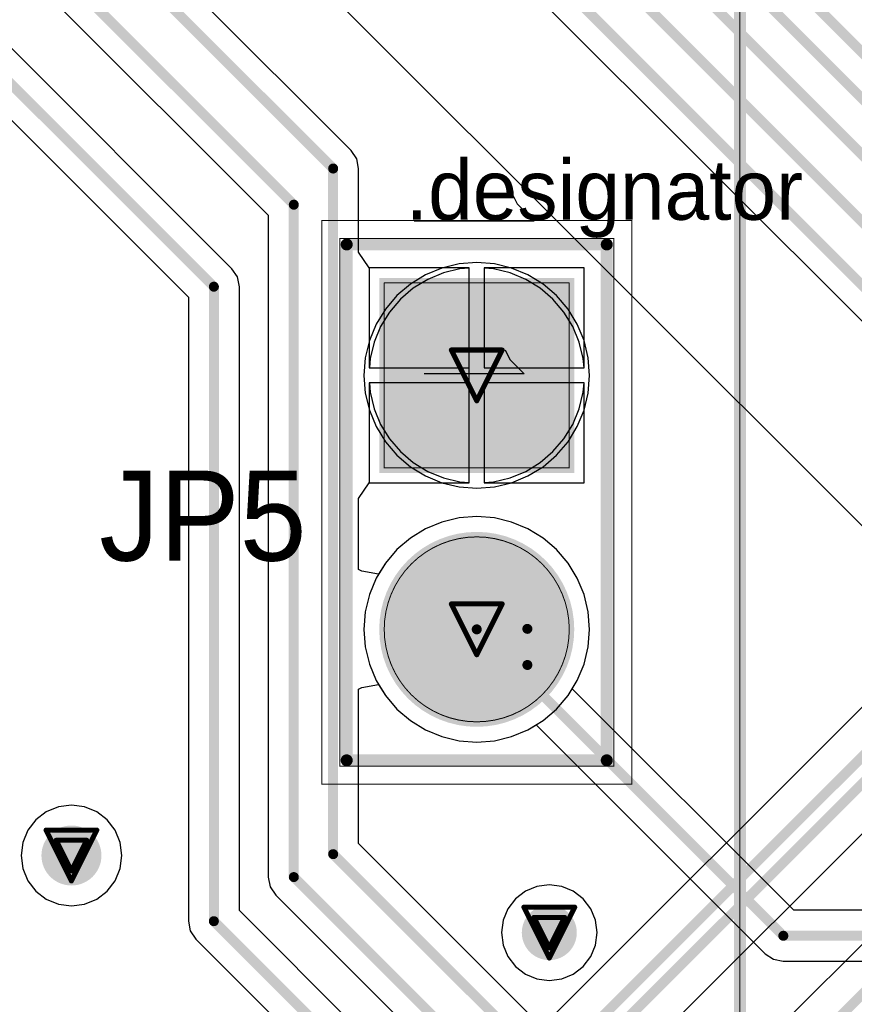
# Model space of a CAD drawing. Header units: millimetres. Extents: x 138 to 555, y 26 to 334.
# Tile 260 of 656: x 210 to 218, y 189 to 199. Entities that reach past the tile are written whole.
import ezdxf

# ---------------------------------------------------------------- set-up
doc = ezdxf.new("R2010")
doc.units = ezdxf.units.MM
for name, color, linetype in [('BottomLayer', 5, 'Continuous'), ('BottomSolder', 6, 'Continuous'), ('DrillDrawing', 1, 'Continuous'), ('Mechanical20', 56, 'Continuous'), ('Mechanical27', 56, 'Continuous'), ('MidLayer1', 16, 'Continuous'), ('MidLayer2', 76, 'Continuous'), ('MidLayer3', 90, 'Continuous'), ('MidLayer4', 156, 'Continuous'), ('MultiLayer', 9, 'Continuous'), ('PadHoleLayer', 156, 'Continuous'), ('TopLayer', 1, 'Continuous'), ('TopOverlay', 2, 'Continuous'), ('TopSolder', 216, 'Continuous'), ('ViaHoleLayer', 16, 'Continuous')]:
    doc.layers.add(name, color=color, linetype=linetype)

# ---------------------------------------------------------------- blocks, each defined once
blk = doc.blocks.new('CON_SAMTEC_TSW_102_07_G_S_800')
at = {"layer": 'BottomLayer', "const_width": 0.925}
blk.add_lwpolyline([(0.8075, 0, 1), (1.7325, 0, 1)], format="xyb", close=True, dxfattribs=at)
at = {"layer": 'BottomLayer'}
blk.add_solid([(-2.195, -0.925), (-0.345, -0.925), (-2.195, 0.925), (-0.345, 0.925)], dxfattribs=at)
at = {"layer": 'BottomSolder', "const_width": 0.975}
blk.add_lwpolyline([(0.7825, 0, 1), (1.7575, 0, 1)], format="xyb", close=True, dxfattribs=at)
at = {"layer": 'BottomSolder'}
blk.add_solid([(-2.245, -0.975), (-0.295, -0.975), (-2.245, 0.975), (-0.295, 0.975)], dxfattribs=at)
at = {"layer": 'Mechanical20', "const_width": 0.01}
for points in [[(-2.82, -1.55), (-2.82, 1.55)], [(2.82, 1.55), (-2.82, 1.55)], [(2.82, -1.55), (2.82, 1.55)], [(2.82, -1.55), (-2.82, -1.55)]]:
    blk.add_lwpolyline(points, dxfattribs=at)
at = {"layer": 'Mechanical20', "const_width": 0.005}
for points in [[(-2.8225, 1.55, 1), (-2.8175, 1.55, 1)], [(-2.8225, 1.55, 1), (-2.8175, 1.55, 1)], [(2.8175, 1.55, 1), (2.8225, 1.55, 1)], [(2.8175, 1.55, 1), (2.8225, 1.55, 1)], [(-2.8225, -1.55, 1), (-2.8175, -1.55, 1)], [(-2.8225, -1.55, 1), (-2.8175, -1.55, 1)], [(2.8175, -1.55, 1), (2.8225, -1.55, 1)], [(2.8175, -1.55, 1), (2.8225, -1.55, 1)]]:
    blk.add_lwpolyline(points, format="xyb", close=True, dxfattribs=at)
at = {"layer": 'Mechanical27'}
for p, q in [((-1.4298, 0.332), (-1.287, 0.4748)), ((-1.287, 0.4748), (-1.287, -0.525)), ((-1.525, 0.2844), (-1.4298, 0.332))]:
    blk.add_line(p, q, dxfattribs=at)
at = {"layer": 'Mechanical27', "const_width": 0.01}
for points in [[(-2.64, -1.37), (-2.64, 1.37)], [(2.64, 1.37), (-2.64, 1.37)], [(2.64, -1.37), (2.64, 1.37)], [(-0.345, 0.925), (-2.195, 0.925)], [(-2.195, -0.925), (-2.195, 0.925)], [(-0.345, -0.925), (-0.345, 0.925)], [(-0.345, -0.925), (-2.195, -0.925)], [(2.64, -1.37), (-2.64, -1.37)]]:
    blk.add_lwpolyline(points, dxfattribs=at)
at = {"layer": 'Mechanical27'}
for points, const_width in [([(-2.6425, 1.37, 1), (-2.6375, 1.37, 1)], 0.005), ([(-2.6425, 1.37, 1), (-2.6375, 1.37, 1)], 0.005), ([(2.6375, 1.37, 1), (2.6425, 1.37, 1)], 0.005), ([(2.6375, 1.37, 1), (2.6425, 1.37, 1)], 0.005), ([(-2.1975, 0.925, 1), (-2.1925, 0.925, 1)], 0.005), ([(-2.1975, 0.925, 1), (-2.1925, 0.925, 1)], 0.005), ([(-0.3475, 0.925, 1), (-0.3425, 0.925, 1)], 0.005), ([(-0.3475, 0.925, 1), (-0.3425, 0.925, 1)], 0.005), ([(2.195, 0, 1), (0.345, 0, 1)], 0.01), ([(0.3425, 0, 1), (0.3475, 0, 1)], 0.005), ([(2.1925, 0, 1), (2.1975, 0, 1)], 0.005), ([(-2.1975, -0.925, 1), (-2.1925, -0.925, 1)], 0.005), ([(-2.1975, -0.925, 1), (-2.1925, -0.925, 1)], 0.005), ([(-0.3475, -0.925, 1), (-0.3425, -0.925, 1)], 0.005), ([(-0.3475, -0.925, 1), (-0.3425, -0.925, 1)], 0.005), ([(-2.6425, -1.37, 1), (-2.6375, -1.37, 1)], 0.005), ([(-2.6425, -1.37, 1), (-2.6375, -1.37, 1)], 0.005), ([(2.6375, -1.37, 1), (2.6425, -1.37, 1)], 0.005), ([(2.6375, -1.37, 1), (2.6425, -1.37, 1)], 0.005)]:
    blk.add_lwpolyline(points, format="xyb", close=True, dxfattribs=dict(at, const_width=const_width))
at = {"layer": 'MidLayer1', "const_width": 0.925}
for points in [[(-1.7325, 0, 1), (-0.8075, 0, 1)], [(0.8075, 0, 1), (1.7325, 0, 1)]]:
    blk.add_lwpolyline(points, format="xyb", close=True, dxfattribs=at)
at = {"layer": 'MidLayer2', "const_width": 0.925}
for points in [[(-1.7325, 0, 1), (-0.8075, 0, 1)], [(0.8075, 0, 1), (1.7325, 0, 1)]]:
    blk.add_lwpolyline(points, format="xyb", close=True, dxfattribs=at)
at = {"layer": 'MidLayer3', "const_width": 0.925}
for points in [[(-1.7325, 0, 1), (-0.8075, 0, 1)], [(0.8075, 0, 1), (1.7325, 0, 1)]]:
    blk.add_lwpolyline(points, format="xyb", close=True, dxfattribs=at)
at = {"layer": 'MidLayer4', "const_width": 0.925}
for points in [[(-1.7325, 0, 1), (-0.8075, 0, 1)], [(0.8075, 0, 1), (1.7325, 0, 1)]]:
    blk.add_lwpolyline(points, format="xyb", close=True, dxfattribs=at)
at = {"layer": 'MultiLayer', "const_width": 0.925}
blk.add_lwpolyline([(0.8075, 0, 1), (1.7325, 0, 1)], format="xyb", close=True, dxfattribs=at)
at = {"layer": 'PadHoleLayer', "const_width": 0.5}
for points in [[(-1.52, 0, 1), (-1.02, 0, 1)], [(1.02, 0, 1), (1.52, 0, 1)]]:
    blk.add_lwpolyline(points, format="xyb", close=True, dxfattribs=at)
at = {"layer": 'TopLayer', "const_width": 0.925}
blk.add_lwpolyline([(0.8075, 0, 1), (1.7325, 0, 1)], format="xyb", close=True, dxfattribs=at)
at = {"layer": 'TopLayer'}
blk.add_solid([(-2.195, -0.925), (-0.345, -0.925), (-2.195, 0.925), (-0.345, 0.925)], dxfattribs=at)
at = {"layer": 'TopOverlay'}
for p, q in [((-2.9857, 0.4034), (-2.8143, 0.5747)), ((-2.8143, 0.5747), (-2.8143, -0.625)), ((-3.1, 0.3462), (-2.9857, 0.4034))]:
    blk.add_line(p, q, dxfattribs=at)
at = {"layer": 'TopOverlay', "const_width": 0.12}
for points in [[(2.58, 1.3), (-2.58, 1.3)], [(-2.58, -1.3), (-2.58, 1.3)], [(2.58, -1.3), (2.58, 1.3)], [(2.58, -1.3), (-2.58, -1.3)]]:
    blk.add_lwpolyline(points, dxfattribs=at)
at = {"layer": 'TopOverlay', "const_width": 0.06}
for points in [[(-2.61, 1.3, 1), (-2.55, 1.3, 1)], [(-2.61, 1.3, 1), (-2.55, 1.3, 1)], [(2.55, 1.3, 1), (2.61, 1.3, 1)], [(2.55, 1.3, 1), (2.61, 1.3, 1)], [(-2.61, -1.3, 1), (-2.55, -1.3, 1)], [(-2.61, -1.3, 1), (-2.55, -1.3, 1)], [(2.55, -1.3, 1), (2.61, -1.3, 1)], [(2.55, -1.3, 1), (2.61, -1.3, 1)]]:
    blk.add_lwpolyline(points, format="xyb", close=True, dxfattribs=at)
at = {"layer": 'TopSolder', "const_width": 0.975}
blk.add_lwpolyline([(0.7825, 0, 1), (1.7575, 0, 1)], format="xyb", close=True, dxfattribs=at)
at = {"layer": 'TopSolder'}
blk.add_solid([(-2.245, -0.975), (-0.295, -0.975), (-2.245, 0.975), (-0.295, 0.975)], dxfattribs=at)
blk = doc.blocks.new('MOD_MB1263_943')
at = {"layer": 'Mechanical27', "const_width": 0.01}
blk.add_lwpolyline([(65, -8), (-55, -8)], dxfattribs=at)
at = {"layer": 'TopOverlay', "const_width": 0.12}
blk.add_lwpolyline([(65, -8), (-55, -8)], dxfattribs=at)

msp = doc.modelspace()

# ---------------------------------------------------------------- linework, layer by layer
at = {"layer": 'BottomLayer'}
for p, q in [((229.5355, 203.4638), (212.7046, 186.6328)), ((213.1791, 185.8402), (230.3282, 202.9892)), ((230.9942, 202.546), (213.4913, 185.0431)), ((214.1149, 196.362), (213.115, 196.362)), ((213.115, 196.362), (213.115, 195.362)), ((214.1149, 195.362), (214.1149, 196.362)), ((215.265, 196.362), (214.2649, 196.362)), ((214.2649, 196.362), (214.2649, 195.362)), ((215.265, 195.362), (215.265, 196.362)), ((213.115, 195.362), (214.1149, 195.362)), ((214.2649, 195.362), (215.265, 195.362)), ((214.1149, 195.212), (213.115, 195.212)), ((213.115, 195.212), (213.115, 194.212)), ((214.1149, 194.212), (214.1149, 195.212)), ((215.265, 195.212), (214.2649, 195.212)), ((214.2649, 195.212), (214.2649, 194.212)), ((215.265, 194.212), (215.265, 195.212)), ((213.115, 194.212), (214.1149, 194.212)), ((214.2649, 194.212), (215.265, 194.212)), ((214.0134, 193.8616), (213.8412, 193.8202)), ((214.19, 193.8755), (214.0134, 193.8616)), ((214.3665, 193.8616), (214.19, 193.8755)), ((214.5387, 193.8202), (214.3665, 193.8616)), ((213.6776, 193.7525), (213.5267, 193.66)), ((213.8412, 193.8202), (213.6776, 193.7525)), ((214.7023, 193.7525), (214.5387, 193.8202)), ((214.8533, 193.66), (214.7023, 193.7525)), ((213.5267, 193.66), (213.392, 193.545)), ((214.9879, 193.545), (214.8533, 193.66)), ((213.392, 193.545), (213.277, 193.4103)), ((215.1029, 193.4103), (214.9879, 193.545)), ((213.277, 193.4103), (213.1845, 193.2593)), ((215.1954, 193.2593), (215.1029, 193.4103)), ((213.1845, 193.2593), (213.1167, 193.0957)), ((215.2632, 193.0957), (215.1954, 193.2593)), ((213.1167, 193.0957), (213.0754, 192.9235)), ((215.3045, 192.9235), (215.2632, 193.0957)), ((213.0754, 192.9235), (213.0615, 192.747)), ((215.3184, 192.747), (215.3045, 192.9235)), ((213.0615, 192.747), (213.0754, 192.5705)), ((215.3045, 192.5705), (215.3184, 192.747)), ((213.0754, 192.5705), (213.1167, 192.3983)), ((215.2632, 192.3983), (215.3045, 192.5705)), ((213.1167, 192.3983), (213.1845, 192.2347)), ((215.1954, 192.2347), (215.2632, 192.3983)), ((213.1845, 192.2347), (213.277, 192.0837)), ((215.1029, 192.0837), (215.1954, 192.2347)), ((213.277, 192.0837), (213.392, 191.949)), ((214.9879, 191.949), (215.1029, 192.0837)), ((213.392, 191.949), (213.5267, 191.834)), ((214.8533, 191.834), (214.9879, 191.949)), ((213.5267, 191.834), (213.6776, 191.7415)), ((214.7023, 191.7415), (214.8533, 191.834)), ((213.6776, 191.7415), (213.8412, 191.6738)), ((213.8412, 191.6738), (214.0134, 191.6324)), ((214.3665, 191.6324), (214.5387, 191.6738)), ((214.5387, 191.6738), (214.7023, 191.7415)), ((214.0134, 191.6324), (214.19, 191.6185)), ((214.19, 191.6185), (214.3665, 191.6324))]:
    msp.add_line(p, q, dxfattribs=at)
at = {"layer": 'BottomLayer', "const_width": 0.1}
for points in [[(212.8508, 186.2798), (229.8885, 203.3175)], [(212.9295, 186.0898), (230.0785, 203.2388)], [(213.6375, 184.6901), (231.3472, 202.3998)]]:
    msp.add_lwpolyline(points, dxfattribs=at)
at = {"layer": 'BottomLayer'}
for points, const_width in [([(209.988, 190.4848, 1), (210.288, 190.4848, 1)], 0.3), ([(214.778, 189.7135, 1), (215.053, 189.7135, 1)], 0.275)]:
    msp.add_lwpolyline(points, format="xyb", close=True, dxfattribs=dict(at, const_width=const_width))
at = {"layer": 'DrillDrawing', "const_width": 0.0508}
for points in [[(213.936, 195.541), (214.444, 195.541)], [(213.936, 195.541), (214.19, 195.033)], [(214.19, 195.033), (214.444, 195.541)], [(213.936, 193.001), (214.444, 193.001)], [(213.936, 193.001), (214.19, 192.493)], [(214.19, 192.493), (214.444, 193.001)], [(209.884, 190.7388), (210.392, 190.7388)], [(209.884, 190.7388), (210.138, 190.2308)], [(210.138, 190.2308), (210.392, 190.7388)], [(209.9856, 190.6372), (210.2904, 190.6372)], [(209.9856, 190.6372), (210.138, 190.3324)], [(210.138, 190.3324), (210.2904, 190.6372)], [(214.6615, 189.9675), (215.1695, 189.9675)], [(214.6615, 189.9675), (214.9155, 189.4595)], [(214.9155, 189.4595), (215.1695, 189.9675)], [(214.7631, 189.8659), (215.0679, 189.8659)], [(214.7631, 189.8659), (214.9155, 189.5611)], [(214.9155, 189.5611), (215.0679, 189.8659)]]:
    msp.add_lwpolyline(points, dxfattribs=at)
at = {"layer": 'DrillDrawing', "const_width": 0.0254}
for points in [[(213.9233, 195.541, 1), (213.9487, 195.541, 1)], [(213.9233, 195.541, 1), (213.9487, 195.541, 1)], [(214.4313, 195.541, 1), (214.4567, 195.541, 1)], [(214.4313, 195.541, 1), (214.4567, 195.541, 1)], [(214.1773, 195.033, 1), (214.2027, 195.033, 1)], [(214.1773, 195.033, 1), (214.2027, 195.033, 1)], [(213.9233, 193.001, 1), (213.9487, 193.001, 1)], [(213.9233, 193.001, 1), (213.9487, 193.001, 1)], [(214.4313, 193.001, 1), (214.4567, 193.001, 1)], [(214.4313, 193.001, 1), (214.4567, 193.001, 1)], [(214.1773, 192.493, 1), (214.2027, 192.493, 1)], [(214.1773, 192.493, 1), (214.2027, 192.493, 1)], [(209.8713, 190.7388, 1), (209.8967, 190.7388, 1)], [(209.8713, 190.7388, 1), (209.8967, 190.7388, 1)], [(210.3793, 190.7388, 1), (210.4047, 190.7388, 1)], [(210.3793, 190.7388, 1), (210.4047, 190.7388, 1)], [(209.9729, 190.6372, 1), (209.9983, 190.6372, 1)], [(209.9729, 190.6372, 1), (209.9983, 190.6372, 1)], [(210.2777, 190.6372, 1), (210.3031, 190.6372, 1)], [(210.2777, 190.6372, 1), (210.3031, 190.6372, 1)], [(210.1253, 190.3324, 1), (210.1507, 190.3324, 1)], [(210.1253, 190.3324, 1), (210.1507, 190.3324, 1)], [(210.1253, 190.2308, 1), (210.1507, 190.2308, 1)], [(210.1253, 190.2308, 1), (210.1507, 190.2308, 1)], [(214.6488, 189.9675, 1), (214.6742, 189.9675, 1)], [(214.6488, 189.9675, 1), (214.6742, 189.9675, 1)], [(215.1568, 189.9675, 1), (215.1822, 189.9675, 1)], [(215.1568, 189.9675, 1), (215.1822, 189.9675, 1)], [(214.7504, 189.8659, 1), (214.7758, 189.8659, 1)], [(214.7504, 189.8659, 1), (214.7758, 189.8659, 1)], [(215.0552, 189.8659, 1), (215.0806, 189.8659, 1)], [(215.0552, 189.8659, 1), (215.0806, 189.8659, 1)], [(214.9028, 189.5611, 1), (214.9282, 189.5611, 1)], [(214.9028, 189.5611, 1), (214.9282, 189.5611, 1)], [(214.9028, 189.4595, 1), (214.9282, 189.4595, 1)], [(214.9028, 189.4595, 1), (214.9282, 189.4595, 1)]]:
    msp.add_lwpolyline(points, format="xyb", close=True, dxfattribs=at)
at = {"layer": 'MidLayer1'}
for p, q in [((210.3501, 201.474), (221.5572, 190.2669)), ((214.0134, 196.4016), (213.8412, 196.3602)), ((214.19, 196.4155), (214.0134, 196.4016)), ((214.3665, 196.4016), (214.19, 196.4155)), ((214.5387, 196.3602), (214.3665, 196.4016)), ((213.6776, 196.2925), (213.5267, 196.2)), ((213.8412, 196.3602), (213.6776, 196.2925)), ((214.7023, 196.2925), (214.5387, 196.3602)), ((214.8533, 196.2), (214.7023, 196.2925)), ((213.5267, 196.2), (213.392, 196.085)), ((214.9879, 196.085), (214.8533, 196.2)), ((213.392, 196.085), (213.277, 195.9503)), ((215.1029, 195.9503), (214.9879, 196.085)), ((213.277, 195.9503), (213.1845, 195.7993)), ((215.1954, 195.7993), (215.1029, 195.9503)), ((213.1845, 195.7993), (213.1167, 195.6357)), ((215.2632, 195.6357), (215.1954, 195.7993)), ((213.1167, 195.6357), (213.0754, 195.4635)), ((215.3045, 195.4635), (215.2632, 195.6357)), ((213.0754, 195.4635), (213.0615, 195.287)), ((215.3184, 195.287), (215.3045, 195.4635)), ((213.0615, 195.287), (213.0754, 195.1105)), ((215.3045, 195.1105), (215.3184, 195.287)), ((213.0754, 195.1105), (213.1167, 194.9383)), ((215.2632, 194.9383), (215.3045, 195.1105)), ((213.1167, 194.9383), (213.1845, 194.7747)), ((215.1954, 194.7747), (215.2632, 194.9383)), ((213.1845, 194.7747), (213.277, 194.6237)), ((215.1029, 194.6237), (215.1954, 194.7747)), ((213.277, 194.6237), (213.392, 194.489)), ((214.9879, 194.489), (215.1029, 194.6237)), ((213.392, 194.489), (213.5267, 194.374)), ((214.8533, 194.374), (214.9879, 194.489)), ((213.5267, 194.374), (213.6776, 194.2815)), ((214.7023, 194.2815), (214.8533, 194.374)), ((213.6776, 194.2815), (213.8412, 194.2138)), ((214.5387, 194.2138), (214.7023, 194.2815)), ((213.8412, 194.2138), (214.0134, 194.1724)), ((214.0134, 194.1724), (214.19, 194.1585)), ((214.19, 194.1585), (214.3665, 194.1724)), ((214.3665, 194.1724), (214.5387, 194.2138)), ((214.0134, 193.8616), (213.8412, 193.8202)), ((214.19, 193.8755), (214.0134, 193.8616)), ((214.3665, 193.8616), (214.19, 193.8755)), ((214.5387, 193.8202), (214.3665, 193.8616)), ((213.6776, 193.7525), (213.5267, 193.66)), ((213.8412, 193.8202), (213.6776, 193.7525)), ((214.7023, 193.7525), (214.5387, 193.8202)), ((214.8533, 193.66), (214.7023, 193.7525)), ((213.5267, 193.66), (213.392, 193.545)), ((214.9879, 193.545), (214.8533, 193.66)), ((213.392, 193.545), (213.277, 193.4103)), ((215.1029, 193.4103), (214.9879, 193.545)), ((213.277, 193.4103), (213.1845, 193.2593)), ((215.1954, 193.2593), (215.1029, 193.4103)), ((213.1845, 193.2593), (213.1167, 193.0957)), ((215.2632, 193.0957), (215.1954, 193.2593)), ((213.1167, 193.0957), (213.0754, 192.9235)), ((215.3045, 192.9235), (215.2632, 193.0957)), ((213.0754, 192.9235), (213.0615, 192.747)), ((215.3184, 192.747), (215.3045, 192.9235)), ((213.0615, 192.747), (213.0754, 192.5705)), ((215.3045, 192.5705), (215.3184, 192.747)), ((213.0754, 192.5705), (213.1167, 192.3983)), ((215.2632, 192.3983), (215.3045, 192.5705)), ((213.1167, 192.3983), (213.1845, 192.2347)), ((215.1954, 192.2347), (215.2632, 192.3983)), ((213.1845, 192.2347), (213.277, 192.0837)), ((215.1029, 192.0837), (215.1954, 192.2347)), ((213.277, 192.0837), (213.392, 191.949)), ((214.9879, 191.949), (215.1029, 192.0837)), ((213.392, 191.949), (213.5267, 191.834)), ((214.8533, 191.834), (214.9879, 191.949)), ((213.5267, 191.834), (213.6776, 191.7415)), ((214.7023, 191.7415), (214.8533, 191.834)), ((213.6776, 191.7415), (213.8412, 191.6738)), ((213.8412, 191.6738), (214.0134, 191.6324)), ((214.3665, 191.6324), (214.5387, 191.6738)), ((214.5387, 191.6738), (214.7023, 191.7415)), ((214.0134, 191.6324), (214.19, 191.6185)), ((214.19, 191.6185), (214.3665, 191.6324)), ((210.0075, 190.9719), (209.8858, 190.9215)), ((210.138, 190.9891), (210.0075, 190.9719)), ((210.2685, 190.9719), (210.138, 190.9891)), ((210.3902, 190.9215), (210.2685, 190.9719)), ((209.8858, 190.9215), (209.7814, 190.8414)), ((210.4946, 190.8414), (210.3902, 190.9215)), ((209.7814, 190.8414), (209.7013, 190.7369)), ((210.5748, 190.7369), (210.4946, 190.8414)), ((209.7013, 190.7369), (209.6509, 190.6153)), ((210.6251, 190.6153), (210.5748, 190.7369)), ((209.6509, 190.6153), (209.6337, 190.4848)), ((210.6423, 190.4848), (210.6251, 190.6153)), ((209.6337, 190.4848), (209.6509, 190.3543)), ((210.6251, 190.3543), (210.6423, 190.4848)), ((209.6509, 190.3543), (209.7013, 190.2326)), ((210.5748, 190.2326), (210.6251, 190.3543)), ((209.7013, 190.2326), (209.7814, 190.1282)), ((210.4946, 190.1282), (210.5748, 190.2326)), ((214.9155, 190.1926), (214.7915, 190.1763)), ((215.0395, 190.1763), (214.9155, 190.1926)), ((209.7814, 190.1282), (209.8858, 190.048)), ((210.3902, 190.048), (210.4946, 190.1282)), ((214.6759, 190.1284), (214.5767, 190.0523)), ((214.7915, 190.1763), (214.6759, 190.1284)), ((215.155, 190.1284), (215.0395, 190.1763)), ((215.2543, 190.0523), (215.155, 190.1284)), ((209.8858, 190.048), (210.0075, 189.9976)), ((210.0075, 189.9976), (210.138, 189.9805)), ((210.138, 189.9805), (210.2685, 189.9976)), ((210.2685, 189.9976), (210.3902, 190.048)), ((214.5767, 190.0523), (214.5006, 189.9531)), ((215.3304, 189.9531), (215.2543, 190.0523)), ((214.5006, 189.9531), (214.4527, 189.8375)), ((215.3783, 189.8375), (215.3304, 189.9531)), ((214.4527, 189.8375), (214.4364, 189.7135)), ((215.3946, 189.7135), (215.3783, 189.8375)), ((214.4364, 189.7135), (214.4527, 189.5895)), ((215.3783, 189.5895), (215.3946, 189.7135)), ((214.4527, 189.5895), (214.5006, 189.474)), ((215.3304, 189.474), (215.3783, 189.5895)), ((214.5006, 189.474), (214.5767, 189.3747)), ((215.2543, 189.3747), (215.3304, 189.474)), ((214.5767, 189.3747), (214.6759, 189.2986)), ((214.6759, 189.2986), (214.7915, 189.2507)), ((215.0395, 189.2507), (215.155, 189.2986)), ((215.155, 189.2986), (215.2543, 189.3747)), ((214.7915, 189.2507), (214.9155, 189.2344)), ((214.9155, 189.2344), (215.0395, 189.2507))]:
    msp.add_line(p, q, dxfattribs=at)
for points, const_width in [([(209.988, 190.4848, 1), (210.288, 190.4848, 1)], 0.3), ([(214.778, 189.7135, 1), (215.053, 189.7135, 1)], 0.275)]:
    msp.add_lwpolyline(points, format="xyb", close=True, dxfattribs=dict(at, const_width=const_width))
at = {"layer": 'MidLayer2'}
for p, q in [((213.8567, 196.3125), (213.7004, 196.2478)), ((214.0213, 196.352), (213.8567, 196.3125)), ((214.1149, 196.3594), (214.0213, 196.352)), ((214.1149, 195.362), (214.1149, 196.3594)), ((214.3586, 196.352), (214.2649, 196.3594)), ((214.2649, 196.3594), (214.2649, 195.362)), ((214.5232, 196.3125), (214.3586, 196.352)), ((214.6795, 196.2478), (214.5232, 196.3125)), ((213.7004, 196.2478), (213.5561, 196.1594)), ((214.8238, 196.1594), (214.6795, 196.2478)), ((213.5561, 196.1594), (213.4275, 196.0495)), ((214.9524, 196.0495), (214.8238, 196.1594)), ((213.4275, 196.0495), (213.3176, 195.9208)), ((215.0623, 195.9208), (214.9524, 196.0495)), ((213.3176, 195.9208), (213.2292, 195.7766)), ((215.1508, 195.7766), (215.0623, 195.9208)), ((213.2292, 195.7766), (213.1644, 195.6202)), ((215.2155, 195.6202), (215.1508, 195.7766)), ((213.1644, 195.6202), (213.1249, 195.4557)), ((215.255, 195.4557), (215.2155, 195.6202)), ((213.1249, 195.4557), (213.1175, 195.362)), ((215.2624, 195.362), (215.255, 195.4557)), ((213.1175, 195.362), (214.1149, 195.362)), ((214.2649, 195.362), (215.2624, 195.362)), ((214.1149, 195.212), (213.1175, 195.212)), ((213.1175, 195.212), (213.1249, 195.1183)), ((214.1149, 194.2146), (214.1149, 195.212)), ((215.2624, 195.212), (214.2649, 195.212)), ((214.2649, 195.212), (214.2649, 194.2146)), ((215.255, 195.1183), (215.2624, 195.212)), ((213.1249, 195.1183), (213.1644, 194.9538)), ((215.2155, 194.9538), (215.255, 195.1183)), ((213.1644, 194.9538), (213.2292, 194.7975)), ((215.1508, 194.7975), (215.2155, 194.9538)), ((213.2292, 194.7975), (213.3176, 194.6532)), ((215.0623, 194.6532), (215.1508, 194.7975)), ((213.3176, 194.6532), (213.4275, 194.5245)), ((214.9524, 194.5245), (215.0623, 194.6532)), ((213.4275, 194.5245), (213.5561, 194.4146)), ((214.8238, 194.4146), (214.9524, 194.5245)), ((213.5561, 194.4146), (213.7004, 194.3262)), ((214.6795, 194.3262), (214.8238, 194.4146)), ((213.7004, 194.3262), (213.8567, 194.2615)), ((214.5232, 194.2615), (214.6795, 194.3262)), ((213.8567, 194.2615), (214.0213, 194.222)), ((214.0213, 194.222), (214.1149, 194.2146)), ((214.2649, 194.2146), (214.3586, 194.222)), ((214.3586, 194.222), (214.5232, 194.2615)), ((214.0134, 193.8616), (213.8412, 193.8202)), ((214.19, 193.8755), (214.0134, 193.8616)), ((214.3665, 193.8616), (214.19, 193.8755)), ((214.5387, 193.8202), (214.3665, 193.8616)), ((213.6776, 193.7525), (213.5267, 193.66)), ((213.8412, 193.8202), (213.6776, 193.7525)), ((214.7023, 193.7525), (214.5387, 193.8202)), ((214.8533, 193.66), (214.7023, 193.7525)), ((213.5267, 193.66), (213.392, 193.545)), ((214.9879, 193.545), (214.8533, 193.66)), ((213.392, 193.545), (213.277, 193.4103)), ((215.1029, 193.4103), (214.9879, 193.545)), ((213.277, 193.4103), (213.1845, 193.2593)), ((215.1954, 193.2593), (215.1029, 193.4103)), ((213.1845, 193.2593), (213.1167, 193.0957)), ((215.2632, 193.0957), (215.1954, 193.2593)), ((213.1167, 193.0957), (213.0754, 192.9235)), ((215.3045, 192.9235), (215.2632, 193.0957)), ((213.0754, 192.9235), (213.0615, 192.747)), ((215.3184, 192.747), (215.3045, 192.9235)), ((213.0615, 192.747), (213.0754, 192.5705)), ((215.3045, 192.5705), (215.3184, 192.747)), ((213.0754, 192.5705), (213.1167, 192.3983)), ((215.2632, 192.3983), (215.3045, 192.5705)), ((213.1167, 192.3983), (213.1845, 192.2347)), ((215.1954, 192.2347), (215.2632, 192.3983)), ((213.1845, 192.2347), (213.277, 192.0837)), ((215.1029, 192.0837), (215.1954, 192.2347)), ((213.277, 192.0837), (213.392, 191.949)), ((214.9879, 191.949), (215.1029, 192.0837)), ((213.392, 191.949), (213.5267, 191.834)), ((214.8533, 191.834), (214.9879, 191.949)), ((213.5267, 191.834), (213.6776, 191.7415)), ((214.7023, 191.7415), (214.8533, 191.834)), ((213.6776, 191.7415), (213.8412, 191.6738)), ((213.8412, 191.6738), (214.0134, 191.6324)), ((214.3665, 191.6324), (214.5387, 191.6738)), ((214.5387, 191.6738), (214.7023, 191.7415)), ((214.0134, 191.6324), (214.19, 191.6185)), ((214.19, 191.6185), (214.3665, 191.6324))]:
    msp.add_line(p, q, dxfattribs=at)
for points, const_width in [([(209.988, 190.4848, 1), (210.288, 190.4848, 1)], 0.3), ([(214.778, 189.7135, 1), (215.053, 189.7135, 1)], 0.275)]:
    msp.add_lwpolyline(points, format="xyb", close=True, dxfattribs=dict(at, const_width=const_width))
at = {"layer": 'MidLayer3'}
for p, q in [((213.8567, 196.3125), (213.7004, 196.2478)), ((214.0213, 196.352), (213.8567, 196.3125)), ((214.1149, 196.3594), (214.0213, 196.352)), ((214.1149, 195.362), (214.1149, 196.3594)), ((214.3586, 196.352), (214.2649, 196.3594)), ((214.2649, 196.3594), (214.2649, 195.362)), ((214.5232, 196.3125), (214.3586, 196.352)), ((214.6795, 196.2478), (214.5232, 196.3125)), ((213.7004, 196.2478), (213.5561, 196.1594)), ((214.8238, 196.1594), (214.6795, 196.2478)), ((213.5561, 196.1594), (213.4275, 196.0495)), ((214.9524, 196.0495), (214.8238, 196.1594)), ((213.4275, 196.0495), (213.3176, 195.9208)), ((215.0623, 195.9208), (214.9524, 196.0495)), ((213.3176, 195.9208), (213.2292, 195.7766)), ((215.1508, 195.7766), (215.0623, 195.9208)), ((213.2292, 195.7766), (213.1644, 195.6202)), ((215.2155, 195.6202), (215.1508, 195.7766)), ((213.1644, 195.6202), (213.1249, 195.4557)), ((215.255, 195.4557), (215.2155, 195.6202)), ((213.1249, 195.4557), (213.1175, 195.362)), ((215.2624, 195.362), (215.255, 195.4557)), ((213.1175, 195.362), (214.1149, 195.362)), ((214.2649, 195.362), (215.2624, 195.362)), ((214.1149, 195.212), (213.1175, 195.212)), ((213.1175, 195.212), (213.1249, 195.1183)), ((214.1149, 194.2146), (214.1149, 195.212)), ((215.2624, 195.212), (214.2649, 195.212)), ((214.2649, 195.212), (214.2649, 194.2146)), ((215.255, 195.1183), (215.2624, 195.212)), ((213.1249, 195.1183), (213.1644, 194.9538)), ((215.2155, 194.9538), (215.255, 195.1183)), ((213.1644, 194.9538), (213.2292, 194.7975)), ((215.1508, 194.7975), (215.2155, 194.9538)), ((213.2292, 194.7975), (213.3176, 194.6532)), ((215.0623, 194.6532), (215.1508, 194.7975)), ((213.3176, 194.6532), (213.4275, 194.5245)), ((214.9524, 194.5245), (215.0623, 194.6532)), ((213.4275, 194.5245), (213.5561, 194.4146)), ((214.8238, 194.4146), (214.9524, 194.5245)), ((213.5561, 194.4146), (213.7004, 194.3262)), ((214.6795, 194.3262), (214.8238, 194.4146)), ((213.7004, 194.3262), (213.8567, 194.2615)), ((214.5232, 194.2615), (214.6795, 194.3262)), ((213.8567, 194.2615), (214.0213, 194.222)), ((214.0213, 194.222), (214.1149, 194.2146)), ((214.2649, 194.2146), (214.3586, 194.222)), ((214.3586, 194.222), (214.5232, 194.2615)), ((214.0134, 193.8616), (213.8412, 193.8202)), ((214.19, 193.8755), (214.0134, 193.8616)), ((214.3665, 193.8616), (214.19, 193.8755)), ((214.5387, 193.8202), (214.3665, 193.8616)), ((213.6776, 193.7525), (213.5267, 193.66)), ((213.8412, 193.8202), (213.6776, 193.7525)), ((214.7023, 193.7525), (214.5387, 193.8202)), ((214.8533, 193.66), (214.7023, 193.7525)), ((213.5267, 193.66), (213.392, 193.545)), ((214.9879, 193.545), (214.8533, 193.66)), ((213.392, 193.545), (213.277, 193.4103)), ((215.1029, 193.4103), (214.9879, 193.545)), ((213.277, 193.4103), (213.1845, 193.2593)), ((215.1954, 193.2593), (215.1029, 193.4103)), ((213.1845, 193.2593), (213.1167, 193.0957)), ((215.2632, 193.0957), (215.1954, 193.2593)), ((213.1167, 193.0957), (213.0754, 192.9235)), ((215.3045, 192.9235), (215.2632, 193.0957)), ((213.0754, 192.9235), (213.0615, 192.747)), ((215.3184, 192.747), (215.3045, 192.9235)), ((213.0615, 192.747), (213.0754, 192.5705)), ((215.3045, 192.5705), (215.3184, 192.747)), ((213.0754, 192.5705), (213.1167, 192.3983)), ((215.2632, 192.3983), (215.3045, 192.5705)), ((213.1167, 192.3983), (213.1845, 192.2347)), ((215.1954, 192.2347), (215.2632, 192.3983)), ((213.1845, 192.2347), (213.277, 192.0837)), ((215.1029, 192.0837), (215.1954, 192.2347)), ((213.277, 192.0837), (213.392, 191.949)), ((214.9879, 191.949), (215.1029, 192.0837)), ((213.392, 191.949), (213.5267, 191.834)), ((214.8533, 191.834), (214.9879, 191.949)), ((213.5267, 191.834), (213.6776, 191.7415)), ((214.7023, 191.7415), (214.8533, 191.834)), ((213.6776, 191.7415), (213.8412, 191.6738)), ((213.8412, 191.6738), (214.0134, 191.6324)), ((214.3665, 191.6324), (214.5387, 191.6738)), ((214.5387, 191.6738), (214.7023, 191.7415)), ((214.0134, 191.6324), (214.19, 191.6185)), ((214.19, 191.6185), (214.3665, 191.6324))]:
    msp.add_line(p, q, dxfattribs=at)
for points, const_width in [([(209.988, 190.4848, 1), (210.288, 190.4848, 1)], 0.3), ([(214.778, 189.7135, 1), (215.053, 189.7135, 1)], 0.275)]:
    msp.add_lwpolyline(points, format="xyb", close=True, dxfattribs=dict(at, const_width=const_width))
at = {"layer": 'MidLayer4'}
for p, q in [((214.0134, 196.4016), (213.8412, 196.3602)), ((214.19, 196.4155), (214.0134, 196.4016)), ((214.3665, 196.4016), (214.19, 196.4155)), ((214.5387, 196.3602), (214.3665, 196.4016)), ((213.6776, 196.2925), (213.5267, 196.2)), ((213.8412, 196.3602), (213.6776, 196.2925)), ((214.7023, 196.2925), (214.5387, 196.3602)), ((214.8533, 196.2), (214.7023, 196.2925)), ((213.5267, 196.2), (213.392, 196.085)), ((214.9879, 196.085), (214.8533, 196.2)), ((213.392, 196.085), (213.277, 195.9503)), ((215.1029, 195.9503), (214.9879, 196.085)), ((213.277, 195.9503), (213.1845, 195.7993)), ((215.1954, 195.7993), (215.1029, 195.9503)), ((213.1845, 195.7993), (213.1167, 195.6357)), ((215.2632, 195.6357), (215.1954, 195.7993)), ((213.1167, 195.6357), (213.0754, 195.4635)), ((215.3045, 195.4635), (215.2632, 195.6357)), ((213.0754, 195.4635), (213.0615, 195.287)), ((215.3184, 195.287), (215.3045, 195.4635)), ((213.0615, 195.287), (213.0754, 195.1105)), ((215.3045, 195.1105), (215.3184, 195.287)), ((213.0754, 195.1105), (213.1167, 194.9383)), ((215.2632, 194.9383), (215.3045, 195.1105)), ((213.1167, 194.9383), (213.1845, 194.7747)), ((215.1954, 194.7747), (215.2632, 194.9383)), ((213.1845, 194.7747), (213.277, 194.6237)), ((215.1029, 194.6237), (215.1954, 194.7747)), ((213.277, 194.6237), (213.392, 194.489)), ((214.9879, 194.489), (215.1029, 194.6237)), ((213.392, 194.489), (213.5267, 194.374)), ((214.8533, 194.374), (214.9879, 194.489)), ((213.5267, 194.374), (213.6776, 194.2815)), ((214.7023, 194.2815), (214.8533, 194.374)), ((213.6776, 194.2815), (213.8412, 194.2138)), ((214.5387, 194.2138), (214.7023, 194.2815)), ((213.8412, 194.2138), (214.0134, 194.1724)), ((214.0134, 194.1724), (214.19, 194.1585)), ((214.19, 194.1585), (214.3665, 194.1724)), ((214.3665, 194.1724), (214.5387, 194.2138)), ((214.0134, 193.8616), (213.8412, 193.8202)), ((214.19, 193.8755), (214.0134, 193.8616)), ((214.3665, 193.8616), (214.19, 193.8755)), ((214.5387, 193.8202), (214.3665, 193.8616)), ((213.6776, 193.7525), (213.5267, 193.66)), ((213.8412, 193.8202), (213.6776, 193.7525)), ((214.7023, 193.7525), (214.5387, 193.8202)), ((214.8533, 193.66), (214.7023, 193.7525)), ((213.5267, 193.66), (213.392, 193.545)), ((214.9879, 193.545), (214.8533, 193.66)), ((213.392, 193.545), (213.277, 193.4103)), ((215.1029, 193.4103), (214.9879, 193.545)), ((213.277, 193.4103), (213.1845, 193.2593)), ((215.1954, 193.2593), (215.1029, 193.4103)), ((213.1845, 193.2593), (213.1167, 193.0957)), ((215.2632, 193.0957), (215.1954, 193.2593)), ((213.1167, 193.0957), (213.0754, 192.9235)), ((215.3045, 192.9235), (215.2632, 193.0957)), ((213.0754, 192.9235), (213.0615, 192.747)), ((215.3184, 192.747), (215.3045, 192.9235)), ((213.0615, 192.747), (213.0754, 192.5705)), ((215.3045, 192.5705), (215.3184, 192.747)), ((213.0754, 192.5705), (213.1167, 192.3983)), ((215.2632, 192.3983), (215.3045, 192.5705)), ((213.1167, 192.3983), (213.1845, 192.2347)), ((215.1954, 192.2347), (215.2632, 192.3983)), ((213.1845, 192.2347), (213.277, 192.0837)), ((215.1029, 192.0837), (215.1954, 192.2347)), ((213.277, 192.0837), (213.392, 191.949)), ((214.9879, 191.949), (215.1029, 192.0837)), ((213.392, 191.949), (213.5267, 191.834)), ((214.8533, 191.834), (214.9879, 191.949)), ((213.5267, 191.834), (213.6776, 191.7415)), ((214.7023, 191.7415), (214.8533, 191.834)), ((213.6776, 191.7415), (213.8412, 191.6738)), ((213.8412, 191.6738), (214.0134, 191.6324)), ((214.3665, 191.6324), (214.5387, 191.6738)), ((214.5387, 191.6738), (214.7023, 191.7415)), ((214.0134, 191.6324), (214.19, 191.6185)), ((214.19, 191.6185), (214.3665, 191.6324)), ((210.0075, 190.9719), (209.8858, 190.9215)), ((210.138, 190.9891), (210.0075, 190.9719)), ((210.2685, 190.9719), (210.138, 190.9891)), ((210.3902, 190.9215), (210.2685, 190.9719)), ((209.8858, 190.9215), (209.7814, 190.8414)), ((210.4946, 190.8414), (210.3902, 190.9215)), ((209.7814, 190.8414), (209.7013, 190.7369)), ((210.5748, 190.7369), (210.4946, 190.8414)), ((209.7013, 190.7369), (209.6509, 190.6153)), ((210.6251, 190.6153), (210.5748, 190.7369)), ((209.6509, 190.6153), (209.6337, 190.4848)), ((210.6423, 190.4848), (210.6251, 190.6153)), ((209.6337, 190.4848), (209.6509, 190.3543)), ((210.6251, 190.3543), (210.6423, 190.4848)), ((209.6509, 190.3543), (209.7013, 190.2326)), ((210.5748, 190.2326), (210.6251, 190.3543)), ((209.7013, 190.2326), (209.7814, 190.1282)), ((210.4946, 190.1282), (210.5748, 190.2326)), ((214.9155, 190.1926), (214.7915, 190.1763)), ((215.0395, 190.1763), (214.9155, 190.1926)), ((209.7814, 190.1282), (209.8858, 190.048)), ((210.3902, 190.048), (210.4946, 190.1282)), ((214.6759, 190.1284), (214.5767, 190.0523)), ((214.7915, 190.1763), (214.6759, 190.1284)), ((215.155, 190.1284), (215.0395, 190.1763)), ((215.2543, 190.0523), (215.155, 190.1284)), ((209.8858, 190.048), (210.0075, 189.9976)), ((210.0075, 189.9976), (210.138, 189.9805)), ((210.138, 189.9805), (210.2685, 189.9976)), ((210.2685, 189.9976), (210.3902, 190.048)), ((214.5767, 190.0523), (214.5006, 189.9531)), ((215.3304, 189.9531), (215.2543, 190.0523)), ((214.5006, 189.9531), (214.4527, 189.8375)), ((215.3783, 189.8375), (215.3304, 189.9531)), ((214.4527, 189.8375), (214.4364, 189.7135)), ((215.3946, 189.7135), (215.3783, 189.8375)), ((214.4364, 189.7135), (214.4527, 189.5895)), ((215.3783, 189.5895), (215.3946, 189.7135)), ((214.4527, 189.5895), (214.5006, 189.474)), ((215.3304, 189.474), (215.3783, 189.5895)), ((214.5006, 189.474), (214.5767, 189.3747)), ((215.2543, 189.3747), (215.3304, 189.474)), ((214.5767, 189.3747), (214.6759, 189.2986)), ((214.6759, 189.2986), (214.7915, 189.2507)), ((215.0395, 189.2507), (215.155, 189.2986)), ((215.155, 189.2986), (215.2543, 189.3747)), ((214.7915, 189.2507), (214.9155, 189.2344)), ((214.9155, 189.2344), (215.0395, 189.2507))]:
    msp.add_line(p, q, dxfattribs=at)
for points, const_width in [([(209.988, 190.4848, 1), (210.288, 190.4848, 1)], 0.3), ([(214.778, 189.7135, 1), (215.053, 189.7135, 1)], 0.275)]:
    msp.add_lwpolyline(points, format="xyb", close=True, dxfattribs=dict(at, const_width=const_width))
at = {"layer": 'MultiLayer'}
for points, const_width in [([(209.988, 190.4848, 1), (210.288, 190.4848, 1)], 0.3), ([(214.778, 189.7135, 1), (215.053, 189.7135, 1)], 0.275)]:
    msp.add_lwpolyline(points, format="xyb", close=True, dxfattribs=dict(at, const_width=const_width))
at = {"layer": 'TopLayer'}
for p, q in [((207.1928, 201.8027), (212.1064, 196.8891)), ((212.6682, 201.2022), (222.8719, 190.9985)), ((212.9348, 197.5368), (209.3941, 201.0774)), ((211.7422, 196.3545), (209.2616, 198.8351)), ((208.9758, 198.3999), (211.307, 196.0687)), ((212.99, 197.4541), (212.9348, 197.5368)), ((213.0094, 197.3565), (212.99, 197.4541)), ((213.0094, 196.5183), (213.0094, 197.3565)), ((212.1064, 196.8891), (212.1064, 190.2691)), ((213.115, 196.362), (213.0094, 196.5183)), ((211.7974, 196.2718), (211.7422, 196.3545)), ((213.2094, 196.362), (213.115, 196.362)), ((214.1149, 196.362), (213.2094, 196.362)), ((214.1149, 195.287), (214.1149, 196.362)), ((215.265, 196.362), (214.2649, 196.362)), ((214.2649, 196.362), (214.2649, 195.362)), ((215.265, 195.362), (215.265, 196.362)), ((211.8168, 196.1743), (211.7974, 196.2718)), ((211.8168, 189.9335), (211.8168, 196.1743)), ((211.307, 196.0687), (211.307, 189.828)), ((214.2649, 195.362), (215.265, 195.362)), ((214.1149, 194.212), (214.1149, 195.287)), ((215.265, 195.212), (214.2649, 195.212)), ((214.2649, 195.212), (214.2649, 194.212)), ((215.265, 194.212), (215.265, 195.212)), ((213.0094, 194.0557), (213.115, 194.212)), ((213.115, 194.212), (213.2094, 194.212)), ((213.2094, 194.212), (214.1149, 194.212)), ((214.2649, 194.212), (215.265, 194.212)), ((213.0094, 193.3456), (213.0094, 194.0557)), ((214.0134, 193.8616), (213.8412, 193.8202)), ((214.19, 193.8755), (214.0134, 193.8616)), ((214.3665, 193.8616), (214.19, 193.8755)), ((214.5387, 193.8202), (214.3665, 193.8616)), ((213.6776, 193.7525), (213.5267, 193.66)), ((213.8412, 193.8202), (213.6776, 193.7525)), ((214.7023, 193.7525), (214.5387, 193.8202)), ((214.8533, 193.66), (214.7023, 193.7525)), ((213.5267, 193.66), (213.392, 193.545)), ((214.9879, 193.545), (214.8533, 193.66)), ((213.392, 193.545), (213.277, 193.4103)), ((215.1029, 193.4103), (214.9879, 193.545)), ((213.0418, 193.3297), (213.0094, 193.3456)), ((213.277, 193.4103), (213.2094, 193.3001)), ((215.1954, 193.2593), (215.1029, 193.4103)), ((213.2094, 193.3001), (213.0418, 193.3297)), ((215.2632, 193.0957), (215.1954, 193.2593)), ((215.3045, 192.9235), (215.2632, 193.0957)), ((215.3184, 192.747), (215.3045, 192.9235)), ((215.3045, 192.5705), (215.3184, 192.747)), ((215.2632, 192.3983), (215.3045, 192.5705)), ((215.1954, 192.2347), (215.2632, 192.3983)), ((213.0094, 192.1484), (213.0418, 192.1643)), ((213.0418, 192.1643), (213.2094, 192.1939)), ((213.2094, 192.1939), (213.277, 192.0837)), ((215.145, 192.1524), (215.1954, 192.2347)), ((217.3607, 189.9368), (215.145, 192.1524)), ((213.0094, 190.604), (213.0094, 192.1484)), ((213.277, 192.0837), (213.392, 191.949)), ((213.392, 191.949), (213.5267, 191.834)), ((213.5267, 191.834), (213.6776, 191.7415)), ((214.7023, 191.7415), (214.7845, 191.7919)), ((214.7845, 191.7919), (217.0749, 189.5016)), ((213.6776, 191.7415), (213.8412, 191.6738)), ((213.8412, 191.6738), (214.0134, 191.6324)), ((214.3665, 191.6324), (214.5387, 191.6738)), ((214.5387, 191.6738), (214.7023, 191.7415)), ((214.0134, 191.6324), (214.19, 191.6185)), ((214.19, 191.6185), (214.3665, 191.6324)), ((220.3818, 183.2317), (213.0094, 190.604)), ((212.1064, 190.2691), (212.1258, 190.1716)), ((212.1258, 190.1716), (212.1811, 190.0889)), ((212.1811, 190.0889), (219.3156, 182.9544)), ((218.6901, 183.0603), (211.8168, 189.9335)), ((221.3485, 189.9368), (217.3607, 189.9368)), ((211.307, 189.828), (211.3264, 189.7304)), ((211.3264, 189.7304), (211.3817, 189.6477)), ((211.3817, 189.6477), (212.5627, 188.4667)), ((217.0749, 189.5016), (217.1576, 189.4464)), ((217.1576, 189.4464), (217.2551, 189.427)), ((217.2551, 189.427), (221.3485, 189.427))]:
    msp.add_line(p, q, dxfattribs=at)
at = {"layer": 'TopLayer', "const_width": 0.1}
for points in [[(210.2927, 205.2442), (223.9485, 191.5884)], [(210.8245, 205.2743), (224.3698, 191.7289)], [(211.2798, 205.2802), (224.7807, 191.7794)], [(207.373, 201.9829), (212.3613, 196.9947)], [(212.5489, 201.682), (223.1268, 191.1041)], [(209.1392, 200.9718), (212.7545, 197.3565)], [(213.8199, 201.0474), (223.5482, 191.3191)], [(209.0814, 198.6548), (211.5619, 196.1743)], [(212.7545, 190.4984), (212.7545, 197.3565)], [(212.3613, 190.2691), (212.3613, 196.9947)], [(211.5619, 189.828), (211.5619, 196.1743)], [(214.19, 192.747), (217.2551, 189.6819)], [(214.6963, 192.3906), (214.6963, 192.752)], [(212.7545, 190.4984), (220.2016, 183.0514)], [(212.3613, 190.2691), (219.5755, 183.0549)], [(211.5619, 189.828), (218.5099, 182.88)], [(217.2551, 189.6819), (221.7832, 189.6819)]]:
    msp.add_lwpolyline(points, dxfattribs=at)
at = {"layer": 'TopLayer'}
for points, const_width in [([(212.7295, 197.3565, 1), (212.7795, 197.3565, 1)], 0.05), ([(212.7295, 197.3565, 1), (212.7795, 197.3565, 1)], 0.05), ([(212.3363, 196.9947, 1), (212.3863, 196.9947, 1)], 0.05), ([(212.3363, 196.9947, 1), (212.3863, 196.9947, 1)], 0.05), ([(211.5369, 196.1743, 1), (211.5869, 196.1743, 1)], 0.05), ([(211.5369, 196.1743, 1), (211.5869, 196.1743, 1)], 0.05), ([(214.165, 192.747, 1), (214.215, 192.747, 1)], 0.05), ([(214.6713, 192.752, 1), (214.7213, 192.752, 1)], 0.05), ([(214.6713, 192.3906, 1), (214.7213, 192.3906, 1)], 0.05), ([(209.988, 190.4848, 1), (210.288, 190.4848, 1)], 0.3), ([(212.7295, 190.4984, 1), (212.7795, 190.4984, 1)], 0.05), ([(212.7295, 190.4984, 1), (212.7795, 190.4984, 1)], 0.05), ([(212.3363, 190.2691, 1), (212.3863, 190.2691, 1)], 0.05), ([(212.3363, 190.2691, 1), (212.3863, 190.2691, 1)], 0.05), ([(214.778, 189.7135, 1), (215.053, 189.7135, 1)], 0.275), ([(211.5369, 189.828, 1), (211.5869, 189.828, 1)], 0.05), ([(211.5369, 189.828, 1), (211.5869, 189.828, 1)], 0.05), ([(217.2301, 189.6819, 1), (217.2801, 189.6819, 1)], 0.05), ([(217.2301, 189.6819, 1), (217.2801, 189.6819, 1)], 0.05)]:
    msp.add_lwpolyline(points, format="xyb", close=True, dxfattribs=dict(at, const_width=const_width))
at = {"layer": 'ViaHoleLayer', "const_width": 0.15}
for points in [[(210.063, 190.4848, 1), (210.213, 190.4848, 1)], [(214.8405, 189.7135, 1), (214.9905, 189.7135, 1)]]:
    msp.add_lwpolyline(points, format="xyb", close=True, dxfattribs=at)

# ---------------------------------------------------------------- block references
at = {"rotation": 270}
for name, p in [('MOD_MB1263_943', (224.8205, 225.5074)), ('CON_SAMTEC_TSW_102_07_G_S_800', (214.19, 194.017))]:
    msp.add_blockref(name, p, dxfattribs=at)

# ---------------------------------------------------------------- texts
at = {"layer": 'Mechanical27'}
msp.add_text('.designator', height=0.599999, dxfattribs=at).set_placement((213.4811, 196.8437))
at = {"layer": 'TopOverlay'}
msp.add_text('JP5', height=0.9, dxfattribs=at).set_placement((210.4153, 193.4342))

doc.saveas('drawing.dxf')
